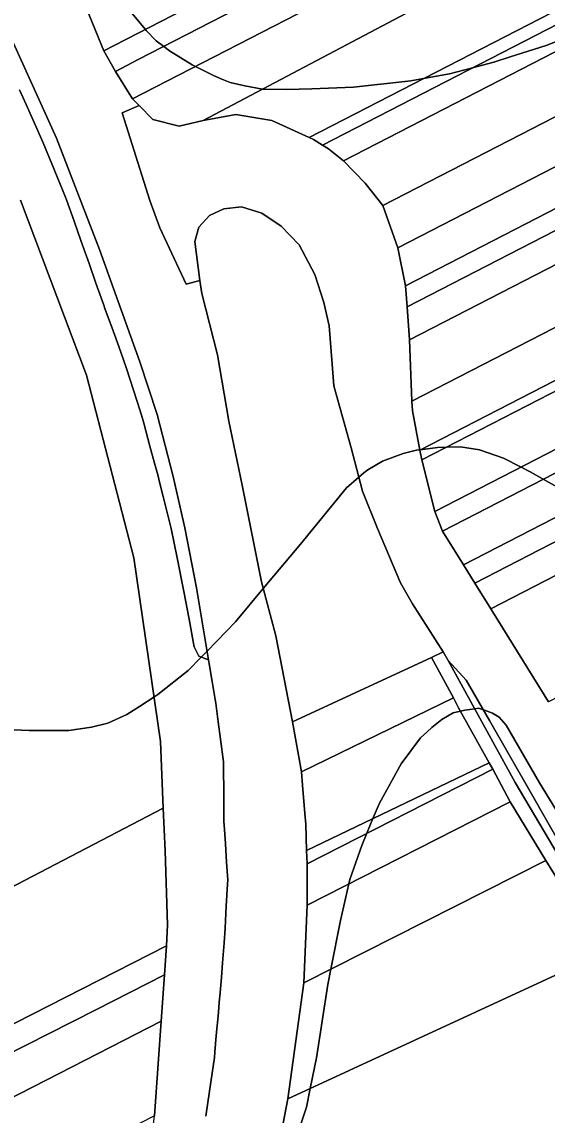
# Model space of a CAD drawing. Extents: x -521939 to -516426, y -1197857 to -1189551.
# Drawn here: x -520824.9 to -520650.2, y -1190226.7 to -1189863.1 of the extents above; entities that cross this region are included whole.
import ezdxf

# ---------------------------------------------------------------- set-up
doc = ezdxf.new("R2010")
doc.units = 0
for name, color, linetype in [('95560013', 7, 'Continuous'), ('95640013', 7, 'Continuous'), ('95660013', 7, 'Continuous')]:
    doc.layers.add(name, color=color, linetype=linetype)

msp = doc.modelspace()

# ---------------------------------------------------------------- linework, layer by layer
at = {"layer": '95560013'}
for points in [[(-520798.15, -1189855.98), (-520644.86, -1189777.06), (-520513.98, -1189709.68), (-520506.96, -1189723.04), (-520637.42, -1189790.22), (-520790.27, -1189868.93), (-520797.65, -1189872.73), (-520803.4, -1189858.68)], [(-520506.96, -1189723.04), (-520503.29, -1189730.03), (-520636.85, -1189798.78), (-520786.17, -1189875.64), (-520793.8, -1189879.57), (-520797.65, -1189872.73), (-520790.27, -1189868.93), (-520637.42, -1189790.22)], [(-520503.29, -1189730.03), (-520498.25, -1189739.55), (-520626.56, -1189805.56), (-520780.58, -1189884.8), (-520788.07, -1189888.65), (-520793.8, -1189879.57), (-520786.17, -1189875.64), (-520636.85, -1189798.78)], [(-520764.56, -1189895.88), (-520772.63, -1189897.76), (-520781.3, -1189895.57), (-520785.91, -1189890.86), (-520788.07, -1189888.65), (-520780.58, -1189884.8), (-520626.56, -1189805.56), (-520498.25, -1189739.55), (-520491.89, -1189751.79), (-520605.81, -1189811.99)], [(-520764.56, -1189895.88), (-520605.81, -1189811.99), (-520491.89, -1189751.79), (-520480.47, -1189773.36), (-520568.34, -1189818.61), (-520729.38, -1189901.54), (-520741.72, -1189895.94), (-520753.69, -1189893.86)], [(-520478.5, -1189777.12), (-520560.86, -1189819.55), (-520724.92, -1189904.07), (-520727.89, -1189902.2), (-520729.38, -1189901.54), (-520568.34, -1189818.61), (-520480.47, -1189773.36)], [(-520717.89, -1189909.3), (-520722.93, -1189905.34), (-520724.92, -1189904.07), (-520560.86, -1189819.55), (-520478.5, -1189777.12), (-520474.96, -1189783.97), (-520558.87, -1189827.26)], [(-520717.89, -1189909.3), (-520558.87, -1189827.26), (-520474.96, -1189783.97), (-520467.22, -1189801.74), (-520544.77, -1189841.69), (-520704.82, -1189924.14), (-520710.73, -1189916.79)], [(-520704.82, -1189924.14), (-520544.77, -1189841.69), (-520467.22, -1189801.74), (-520462.52, -1189816.05), (-520540.17, -1189856.03), (-520699.84, -1189938.24)], [(-520699.84, -1189938.24), (-520540.17, -1189856.03), (-520462.52, -1189816.05), (-520459.4, -1189828.36), (-520537.7, -1189868.68), (-520697.31, -1189950.87)], [(-520697.31, -1189950.87), (-520537.7, -1189868.68), (-520459.4, -1189828.36), (-520457.93, -1189834.89), (-520545.78, -1189880.13), (-520696.76, -1189957.88)], [(-520696.76, -1189957.88), (-520545.78, -1189880.13), (-520457.93, -1189834.89), (-520455.88, -1189845.31), (-520535.92, -1189886.5), (-520696, -1189968.88)], [(-520696, -1189968.88), (-520535.92, -1189886.5), (-520455.88, -1189845.31), (-520452.13, -1189864.14), (-520538.28, -1189908.5), (-520695.16, -1189989.28)], [(-520695.16, -1189989.28), (-520538.28, -1189908.5), (-520452.13, -1189864.14), (-520448.96, -1189880.06), (-520532.83, -1189923.25), (-520692.55, -1190005.5), (-520694.98, -1189992.45)], [(-520692.55, -1190005.5), (-520532.83, -1189923.25), (-520448.96, -1189880.06), (-520448.32, -1189883.37), (-520532.82, -1189926.89), (-520691.84, -1190008.79)], [(-520444.85, -1189900.94), (-520527.38, -1189943.46), (-520687.51, -1190025.96), (-520691.84, -1190008.79), (-520532.82, -1189926.89), (-520448.32, -1189883.37)], [(-520443.47, -1189908.13), (-520524.79, -1189949.99), (-520685.06, -1190032.49), (-520687.51, -1190025.96), (-520527.38, -1189943.46), (-520444.85, -1189900.94)], [(-520440.81, -1189921.53), (-520517.57, -1189961.07), (-520678.04, -1190043.73), (-520685.06, -1190032.49), (-520524.79, -1189949.99), (-520443.47, -1189908.13)], [(-520674.3, -1190049.78), (-520678.04, -1190043.73), (-520517.57, -1189961.07), (-520440.81, -1189921.53), (-520439.37, -1189928.74), (-520512.97, -1189966.66)], [(-520759.8, -1189973.83), (-520765.09, -1189953.48), (-520765.67, -1189949.12), (-520767.38, -1189936.19), (-520766.03, -1189931.34), (-520762.53, -1189927.5), (-520757.73, -1189925.33), (-520751.84, -1189924.64), (-520745.07, -1189926.77), (-520738.61, -1189931.05), (-520732.65, -1189937.29), (-520727.49, -1189947.13), (-520724.42, -1189956.39), (-520722.75, -1189964.15), (-520721.7, -1189976.9), (-520721.1, -1189984.1), (-520715.35, -1190004.73), (-520711.57, -1190019.13), (-520706.59, -1190031.62), (-520698.97, -1190049.7), (-520695.03, -1190056.68), (-520684.77, -1190072.63), (-520688.71, -1190074.44), (-520734.91, -1190095.84), (-520740.47, -1190067.29), (-520745.18, -1190049.33), (-520751.63, -1190017.23), (-520756.09, -1189995.85)], [(-520668.96, -1190058.36), (-520674.3, -1190049.78), (-520512.97, -1189966.66), (-520439.37, -1189928.74), (-520437.33, -1189939.01), (-520509.08, -1189975.98)], [(-520649.81, -1190089.25), (-520664.99, -1190064.75), (-520668.96, -1190058.36), (-520509.08, -1189975.98), (-520437.33, -1189939.01), (-520429.98, -1189976.03), (-520489.51, -1190006.69)], [(-520688.71, -1190074.44), (-520681.36, -1190087.92), (-520731.89, -1190112.51), (-520734.91, -1190095.84)], [(-520681.36, -1190087.92), (-520679.67, -1190091.18), (-520669.52, -1190109.47), (-520730.21, -1190138.71), (-520730.51, -1190129.92), (-520730.74, -1190126.36), (-520731.61, -1190116.98), (-520731.89, -1190112.51)], [(-520668.3, -1190111.67), (-520730.06, -1190143.1), (-520730.21, -1190138.71), (-520669.52, -1190109.47)], [(-520668.3, -1190111.67), (-520662.54, -1190122.49), (-520730.03, -1190156.85), (-520730.06, -1190143.1)], [(-521143.74, -1190315.4), (-520777.95, -1190124.57), (-520777.29, -1190138.74), (-520776.47, -1190163.36), (-520776.83, -1190170.44), (-521129.32, -1190350.03), (-521136.18, -1190333.63), (-521138.91, -1190327.09), (-521141.12, -1190321.7)], [(-520731.14, -1190182.68), (-520730.03, -1190156.85), (-520662.54, -1190122.49), (-520650.61, -1190142)], [(-520731.14, -1190182.68), (-520650.61, -1190142), (-520631.58, -1190172.83), (-520736.44, -1190221.23)], [(-521125.92, -1190356.73), (-521201.05, -1190394.9), (-521360.62, -1190475.97), (-521520.19, -1190557.04), (-521519.05, -1190548.23), (-521358.95, -1190466.81), (-521197.1, -1190384.5), (-521129.32, -1190350.03), (-520776.83, -1190170.44), (-520777.49, -1190180.07), (-520800.29, -1190191.63), (-520962.75, -1190274)], [(-520744.03, -1190260.62), (-520736.44, -1190221.23), (-520631.58, -1190172.83), (-520602.03, -1190221.27), (-520749.23, -1190281.66)], [(-521125.92, -1190356.73), (-520962.75, -1190274), (-520800.29, -1190191.63), (-520777.49, -1190180.07), (-520778.53, -1190195.44), (-520799.56, -1190206.22), (-520959.86, -1190288.39), (-521120.16, -1190370.56), (-521122.27, -1190365.51)], [(-521120.16, -1190370.56), (-520959.86, -1190288.39), (-520799.56, -1190206.22), (-520778.53, -1190195.44), (-520780.79, -1190226.94), (-520945.61, -1190311.1), (-521109.96, -1190395.02), (-521115.96, -1190380.58)]]:
    msp.add_lwpolyline(points, close=True, dxfattribs=at)
msp.add_lwpolyline([(-520825.3, -1189922.44), (-520803.36, -1189980.65), (-520787.67, -1190041.34), (-520778.83, -1190102.4), (-520777.95, -1190124.57), (-521143.74, -1190315.4)], dxfattribs=at)
at = {"layer": '95640013'}
for points in [[(-520803.4, -1189858.68), (-520797.65, -1189872.73), (-520793.8, -1189879.57), (-520788.07, -1189888.65), (-520785.91, -1189890.86), (-520791.59, -1189893.38), (-520782.32, -1189922.56), (-520778.97, -1189931.6), (-520770.23, -1189950.35), (-520765.67, -1189949.12), (-520765.09, -1189953.48), (-520759.8, -1189973.83), (-520756.09, -1189995.85), (-520751.63, -1190017.23), (-520745.18, -1190049.33), (-520740.47, -1190067.29), (-520734.91, -1190095.84), (-520731.89, -1190112.51), (-520731.61, -1190116.98), (-520730.74, -1190126.36), (-520730.51, -1190129.92), (-520730.21, -1190138.71), (-520730.06, -1190143.1), (-520730.03, -1190156.85), (-520731.14, -1190182.68), (-520736.44, -1190221.23), (-520744.03, -1190260.62)], [(-520763.7, -1190226.98), (-520762.5, -1190218.73), (-520761.63, -1190212.72), (-520760.87, -1190207.48), (-520760.72, -1190205.7), (-520760.23, -1190200.24), (-520759.65, -1190193.81), (-520759.12, -1190187.87), (-520759.06, -1190187.22), (-520758.55, -1190180.97), (-520758.15, -1190176.09), (-520757.6, -1190169.44), (-520757.3, -1190164.53), (-520756.9, -1190157.22), (-520756.5, -1190149.9), (-520756.42, -1190148.49), (-520756.81, -1190142.53), (-520757.19, -1190136.49), (-520757.5, -1190131.72), (-520757.68, -1190128.9), (-520757.7, -1190126.98), (-520757.75, -1190120.86), (-520757.85, -1190109.85), (-520757.85, -1190109.21), (-520758.86, -1190101.6), (-520759.61, -1190095.86), (-520760.42, -1190089.68), (-520760.63, -1190088.46), (-520761.63, -1190082.43), (-520762.61, -1190076.58), (-520762.83, -1190075.3), (-520766.84, -1190051.34), (-520770.67, -1190031.38), (-520774.58, -1190014.33), (-520779.86, -1189993.71), (-520785.63, -1189976.16), (-520799.04, -1189938.79), (-520813.42, -1189901.77), (-520830.43, -1189864.05)], [(-520830.43, -1189864.05), (-520813.42, -1189901.77), (-520799.04, -1189938.79), (-520785.63, -1189976.16), (-520779.86, -1189993.71), (-520774.58, -1190014.33), (-520770.67, -1190031.38), (-520766.84, -1190051.34), (-520762.83, -1190075.3), (-520766.02, -1190074.02), (-520767.55, -1190070.93), (-520767.88, -1190069.17), (-520769.27, -1190061.72), (-520770.98, -1190052.51), (-520773.22, -1190041.38), (-520775.2, -1190031.58), (-520776.66, -1190025.8), (-520777.88, -1190020.97), (-520778.96, -1190016.65), (-520779.7, -1190013.73), (-520780.76, -1190009.83), (-520782.34, -1190004.2), (-520784.38, -1189996.52), (-520784.78, -1189995.03), (-520785.69, -1189992.16), (-520787.64, -1189985.97), (-520790.16, -1189978), (-520792.63, -1189971.08), (-520794.56, -1189965.83), (-520797.3, -1189958.38), (-520797.68, -1189957.29), (-520800.24, -1189949.98), (-520802.52, -1189943.48), (-520803.82, -1189939.77), (-520805.23, -1189935.82), (-520807.51, -1189929.41), (-520810.03, -1189922.31), (-520810.37, -1189921.35), (-520814.9, -1189910.36), (-520817.79, -1189903.36), (-520820.8, -1189896.58), (-520823.49, -1189890.54), (-520825.65, -1189885.69)], [(-520825.65, -1189885.69), (-520823.49, -1189890.54), (-520820.8, -1189896.58), (-520817.79, -1189903.36), (-520814.9, -1189910.36), (-520810.37, -1189921.35), (-520810.03, -1189922.31), (-520807.51, -1189929.41), (-520805.23, -1189935.82), (-520803.82, -1189939.77), (-520802.52, -1189943.48), (-520800.24, -1189949.98), (-520797.68, -1189957.29), (-520797.3, -1189958.38), (-520794.56, -1189965.83), (-520792.63, -1189971.08), (-520790.16, -1189978), (-520787.64, -1189985.97), (-520785.69, -1189992.16), (-520784.78, -1189995.03), (-520784.38, -1189996.52), (-520782.34, -1190004.2), (-520780.76, -1190009.83), (-520779.7, -1190013.73), (-520778.96, -1190016.65), (-520777.88, -1190020.97), (-520776.66, -1190025.8), (-520775.2, -1190031.58), (-520773.22, -1190041.38), (-520770.98, -1190052.51), (-520769.27, -1190061.72), (-520767.88, -1190069.17), (-520767.55, -1190070.93), (-520766.02, -1190074.02), (-520762.83, -1190075.3), (-520762.61, -1190076.58), (-520761.63, -1190082.43), (-520760.63, -1190088.46), (-520760.42, -1190089.68), (-520759.61, -1190095.86), (-520758.86, -1190101.6), (-520757.85, -1190109.21), (-520757.85, -1190109.85), (-520757.75, -1190120.86), (-520757.7, -1190126.98), (-520757.68, -1190128.9), (-520757.5, -1190131.72), (-520757.19, -1190136.49), (-520756.81, -1190142.53), (-520756.42, -1190148.49), (-520756.5, -1190149.9), (-520756.9, -1190157.22), (-520757.3, -1190164.53), (-520757.6, -1190169.44), (-520758.15, -1190176.09), (-520758.55, -1190180.97), (-520759.06, -1190187.22), (-520759.12, -1190187.87), (-520759.65, -1190193.81), (-520760.23, -1190200.24), (-520760.72, -1190205.7), (-520760.87, -1190207.48), (-520761.63, -1190212.72), (-520762.5, -1190218.73), (-520763.7, -1190226.98)], [(-520630.98, -1190162.68), (-520656.35, -1190118.25), (-520669.33, -1190095.42), (-520677.11, -1190082.08), (-520683.08, -1190075.53), (-520684.77, -1190072.63), (-520695.03, -1190056.68), (-520698.97, -1190049.7), (-520706.59, -1190031.62), (-520711.57, -1190019.13), (-520715.35, -1190004.73), (-520721.1, -1189984.1), (-520721.7, -1189976.9), (-520722.75, -1189964.15), (-520724.42, -1189956.39), (-520727.49, -1189947.13), (-520732.65, -1189937.29), (-520738.61, -1189931.05), (-520745.07, -1189926.77), (-520751.84, -1189924.64), (-520757.73, -1189925.33), (-520762.53, -1189927.5), (-520766.03, -1189931.34), (-520767.38, -1189936.19), (-520765.67, -1189949.12), (-520770.23, -1189950.35), (-520778.97, -1189931.6), (-520782.32, -1189922.56), (-520791.59, -1189893.38), (-520785.91, -1189890.86), (-520781.3, -1189895.57), (-520772.63, -1189897.76), (-520764.56, -1189895.88), (-520753.69, -1189893.86), (-520741.72, -1189895.94), (-520729.38, -1189901.54), (-520727.89, -1189902.2), (-520724.92, -1189904.07), (-520722.93, -1189905.34), (-520717.89, -1189909.3), (-520710.73, -1189916.79), (-520704.82, -1189924.14), (-520699.84, -1189938.24), (-520697.31, -1189950.87), (-520696.76, -1189957.88), (-520696, -1189968.88), (-520695.16, -1189989.28), (-520694.98, -1189992.45), (-520692.55, -1190005.5), (-520691.84, -1190008.79), (-520687.51, -1190025.96), (-520685.06, -1190032.49), (-520678.04, -1190043.73), (-520674.3, -1190049.78), (-520668.96, -1190058.36), (-520664.99, -1190064.75), (-520649.81, -1190089.25)], [(-520828.37, -1190455.3), (-520822, -1190424.77), (-520817.75, -1190406.02), (-520803.11, -1190340.79), (-520799.14, -1190323.82), (-520791.44, -1190289.68), (-520786.83, -1190263.81), (-520784.36, -1190249.11), (-520781.3, -1190231.43), (-520780.79, -1190226.94), (-520778.53, -1190195.44), (-520777.49, -1190180.07), (-520776.83, -1190170.44), (-520776.47, -1190163.36), (-520777.29, -1190138.74), (-520777.95, -1190124.57), (-520778.83, -1190102.4), (-520787.67, -1190041.34), (-520803.36, -1189980.65), (-520825.3, -1189922.44)], [(-520588.57, -1190243.38), (-520602.03, -1190221.27), (-520631.58, -1190172.83), (-520650.61, -1190142), (-520662.54, -1190122.49), (-520668.3, -1190111.67), (-520669.52, -1190109.47), (-520679.67, -1190091.18), (-520681.36, -1190087.92), (-520688.71, -1190074.44), (-520684.77, -1190072.63), (-520683.08, -1190075.53), (-520660.83, -1190116.01), (-520641.58, -1190148.69), (-520631.87, -1190162.78), (-520625.12, -1190172.36), (-520594.4, -1190222.18), (-520569.14, -1190261.44)]]:
    msp.add_lwpolyline(points, dxfattribs=at)
msp.add_lwpolyline([(-520683.08, -1190075.53), (-520677.11, -1190082.08), (-520669.33, -1190095.42), (-520656.35, -1190118.25), (-520630.98, -1190162.68), (-520625.12, -1190172.36), (-520631.87, -1190162.78), (-520641.58, -1190148.69), (-520660.83, -1190116.01)], close=True, dxfattribs=at)
at = {"layer": '95660013'}
for points in [[(-520629.7, -1189862.77), (-520650.58, -1189870.93), (-520662.48, -1189874.76), (-520667.96, -1189876.53), (-520675.08, -1189878.4), (-520682.66, -1189880.38), (-520691.36, -1189881.96), (-520695.49, -1189882.71), (-520714.62, -1189884.81), (-520728.5, -1189885.39), (-520736.9, -1189885.63), (-520744.83, -1189885.51), (-520744.91, -1189885.49), (-520750.78, -1189884.34), (-520755.67, -1189883.29), (-520758.41, -1189882.13), (-520761.16, -1189880.96), (-520767.18, -1189877.9), (-520768.27, -1189877.35), (-520775.74, -1189872.68), (-520777.69, -1189871.28), (-520780.28, -1189869.41), (-520783.55, -1189865.92), (-520783.81, -1189865.6), (-520793.35, -1189854.13)], [(-520793.35, -1189854.13), (-520783.81, -1189865.6), (-520783.55, -1189865.92), (-520780.28, -1189869.41), (-520777.69, -1189871.28), (-520775.74, -1189872.68), (-520768.27, -1189877.35), (-520767.18, -1189877.9), (-520761.16, -1189880.96), (-520758.41, -1189882.13), (-520755.67, -1189883.29), (-520750.78, -1189884.34), (-520744.91, -1189885.49), (-520744.83, -1189885.51), (-520736.9, -1189885.63), (-520728.5, -1189885.39), (-520714.62, -1189884.81), (-520695.49, -1189882.71), (-520691.36, -1189881.96), (-520682.66, -1189880.38), (-520675.08, -1189878.4), (-520667.96, -1189876.53), (-520662.48, -1189874.76), (-520650.58, -1189870.93), (-520629.7, -1189862.77)], [(-520642.49, -1190020.26), (-520651.49, -1190015.21), (-520655.87, -1190012.75), (-520658.85, -1190011.2), (-520664.67, -1190008.17), (-520672.65, -1190005.47), (-520678.99, -1190004.41), (-520683.62, -1190004.56), (-520686.62, -1190004.65), (-520692.39, -1190005.42), (-520692.56, -1190005.44), (-520693.66, -1190005.59), (-520698.12, -1190006.64), (-520704.93, -1190009.23), (-520709.86, -1190012.04), (-520711.14, -1190013.13), (-520712.78, -1190014.52), (-520716.9, -1190018.03), (-520732.28, -1190036.81), (-520744.6, -1190051.54), (-520753.88, -1190062.63), (-520763.32, -1190072.36), (-520765.24, -1190074.33), (-520769.61, -1190078.83), (-520779.7, -1190086.81), (-520780.97, -1190087.64), (-520785.8, -1190090.8), (-520790.03, -1190093.5), (-520796.25, -1190096.32), (-520801.77, -1190097.61), (-520809.28, -1190098.78), (-520822.42, -1190098.78), (-520830.02, -1190098.43)], [(-520830.02, -1190098.43), (-520822.42, -1190098.78), (-520809.28, -1190098.78), (-520801.77, -1190097.61), (-520796.25, -1190096.32), (-520790.03, -1190093.5), (-520785.8, -1190090.8), (-520780.97, -1190087.64), (-520779.7, -1190086.81), (-520769.61, -1190078.83), (-520765.24, -1190074.33), (-520763.32, -1190072.36), (-520753.88, -1190062.63), (-520744.6, -1190051.54), (-520732.28, -1190036.81), (-520716.9, -1190018.03), (-520712.78, -1190014.52), (-520711.14, -1190013.13), (-520709.86, -1190012.04), (-520704.93, -1190009.23), (-520698.12, -1190006.64), (-520693.66, -1190005.59), (-520692.56, -1190005.44), (-520692.39, -1190005.42), (-520686.62, -1190004.65), (-520683.62, -1190004.56), (-520678.99, -1190004.41), (-520672.65, -1190005.47), (-520664.67, -1190008.17), (-520658.85, -1190011.2), (-520655.87, -1190012.75), (-520651.49, -1190015.21), (-520642.49, -1190020.26)], [(-520732.69, -1190231.41), (-520730.28, -1190224.08), (-520728.98, -1190217.79), (-520726.88, -1190207.65), (-520723.13, -1190183.29), (-520722.11, -1190178.12), (-520718.9, -1190161.93), (-520716.18, -1190149.8), (-520715.85, -1190148.31), (-520711.86, -1190137.05), (-520710.16, -1190132.97), (-520708.12, -1190128.07), (-520705.99, -1190122.96), (-520698.77, -1190109.87), (-520692.37, -1190101.25), (-520690.16, -1190099.24), (-520688.5, -1190097.72), (-520685.27, -1190095.14), (-520681.46, -1190092.91), (-520679.04, -1190092.32), (-520677.58, -1190091.97), (-520674.28, -1190091.55), (-520673.07, -1190091.39), (-520672.05, -1190091.69), (-520671.4, -1190091.88), (-520671.07, -1190091.97), (-520668.37, -1190093.03), (-520666.2, -1190094.32), (-520663.85, -1190097.02), (-520652.76, -1190116.15), (-520628.23, -1190156.18)], [(-520628.23, -1190156.18), (-520652.76, -1190116.15), (-520663.85, -1190097.02), (-520666.2, -1190094.32), (-520668.37, -1190093.03), (-520671.07, -1190091.97), (-520671.4, -1190091.88), (-520672.05, -1190091.69), (-520673.07, -1190091.39), (-520674.28, -1190091.55), (-520677.58, -1190091.97), (-520679.04, -1190092.32), (-520681.46, -1190092.91), (-520685.27, -1190095.14), (-520688.5, -1190097.72), (-520690.16, -1190099.24), (-520692.37, -1190101.25), (-520698.77, -1190109.87), (-520705.99, -1190122.96), (-520708.12, -1190128.07), (-520710.16, -1190132.97), (-520711.86, -1190137.05), (-520715.85, -1190148.31), (-520716.18, -1190149.8), (-520718.9, -1190161.93), (-520722.11, -1190178.12), (-520723.13, -1190183.29), (-520726.88, -1190207.65), (-520728.98, -1190217.79), (-520730.28, -1190224.08), (-520732.69, -1190231.41)]]:
    msp.add_lwpolyline(points, dxfattribs=at)

doc.saveas('drawing.dxf')
